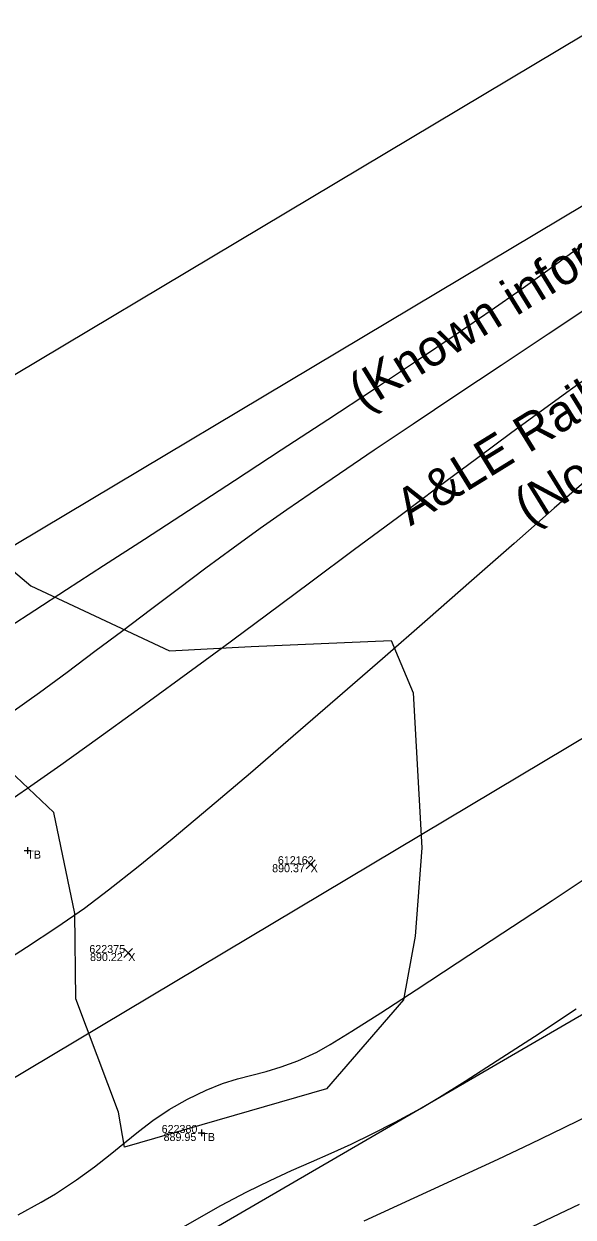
# Model space of a CAD drawing. Extents: x 1957117 to 1971063, y 701601 to 715861.
# Drawn here: x 1965162.5 to 1965186.5, y 708853.6 to 708905.8 of the extents above; entities that cross this region are included whole.
import ezdxf

# ---------------------------------------------------------------- set-up
doc = ezdxf.new("R2010")
doc.units = 0
for name, color, linetype in [('AP_X_Lights', 7, 'Continuous'), ('DT_X_Contour_Major', 7, 'Continuous'), ('DT_X_Contour_Minor', 7, 'Continuous'), ('GE_X_CL_20', 7, 'Continuous'), ('PV_P_Drive', 7, 'Continuous'), ('PV_P_Shoulder', 7, 'Continuous'), ('RS_Raster1', 7, 'Continuous'), ('RW_X_Esmt_RR', 7, 'Continuous'), ('RW_X_Fee_RW', 7, 'Continuous'), ('RW_X_Text', 7, 'Continuous'), ('SC_Scratch1', 7, 'Continuous'), ('SC_Shading5', 7, 'Continuous'), ('VG_X_Tree_Line_Rt', 7, 'Continuous')]:
    doc.layers.add(name, color=color, linetype=linetype)

msp = doc.modelspace()

# ---------------------------------------------------------------- linework, layer by layer
at = {"layer": 'AP_X_Lights'}
for p, q in [((1965174.854, 708868.885), (1965175.242, 708869.275)), ((1965174.854, 708869.275), (1965175.242, 708868.885)), ((1965166.876, 708865.001), (1965167.264, 708865.391)), ((1965166.876, 708865.391), (1965167.264, 708865.001))]:
    msp.add_line(p, q, dxfattribs=at)
at = {"layer": 'DT_X_Contour_Major'}
for points in [[(1965187.325, 708886.066), (1965185.7, 708884.645), (1965183.941, 708883.103), (1965182.08, 708881.47), (1965180.151, 708879.779), (1965178.187, 708878.061), (1965176.22, 708876.348), (1965174.284, 708874.672), (1965172.411, 708873.063), (1965170.634, 708871.554), (1965168.987, 708870.176), (1965167.502, 708868.961), (1965166.212, 708867.94), (1965165.151, 708867.145), (1965163.949, 708866.309), (1965162.628, 708865.437), (1965161.209, 708864.535)], [(1965187.325, 708886.066), (1965185.7, 708884.645), (1965183.941, 708883.103), (1965182.08, 708881.47), (1965180.151, 708879.779), (1965178.187, 708878.061), (1965176.22, 708876.348), (1965174.284, 708874.672), (1965172.411, 708873.063), (1965170.634, 708871.554), (1965168.987, 708870.176), (1965167.502, 708868.961), (1965166.212, 708867.94), (1965165.151, 708867.145), (1965163.949, 708866.309), (1965162.628, 708865.437), (1965161.209, 708864.535)], [(1965162.262, 708853.748), (1965163.264, 708854.309), (1965163.888, 708854.675), (1965164.808, 708855.279), (1965165.59, 708855.849), (1965166.274, 708856.39), (1965166.902, 708856.905), (1965167.514, 708857.4), (1965168.152, 708857.88), (1965168.855, 708858.35), (1965169.665, 708858.813), (1965170.481, 708859.207), (1965171.2, 708859.488), (1965171.853, 708859.693), (1965172.475, 708859.859), (1965173.099, 708860.023), (1965173.757, 708860.22), (1965174.484, 708860.489), (1965175.312, 708860.866), (1965175.901, 708861.198), (1965176.849, 708861.781), (1965178.117, 708862.589), (1965179.667, 708863.592), (1965181.459, 708864.763), (1965183.452, 708866.074), (1965185.61, 708867.498), (1965187.89, 708869.006)], [(1965162.262, 708853.748), (1965163.264, 708854.309), (1965163.888, 708854.675), (1965164.808, 708855.279), (1965165.59, 708855.849), (1965166.274, 708856.39), (1965166.902, 708856.905), (1965167.514, 708857.4), (1965168.152, 708857.88), (1965168.855, 708858.35), (1965169.665, 708858.813), (1965170.481, 708859.207), (1965171.2, 708859.488), (1965171.853, 708859.693), (1965172.475, 708859.859), (1965173.099, 708860.023), (1965173.757, 708860.22), (1965174.484, 708860.489), (1965175.312, 708860.866), (1965175.901, 708861.198), (1965176.849, 708861.781), (1965178.117, 708862.589), (1965179.667, 708863.592), (1965181.459, 708864.763), (1965183.452, 708866.074), (1965185.61, 708867.498), (1965187.89, 708869.006)]]:
    msp.add_lwpolyline(points, dxfattribs=at)
at = {"layer": 'DT_X_Contour_Minor'}
for points in [[(1965161.867, 708879.465), (1965162.984, 708880.19), (1965164.374, 708881.09), (1965165.989, 708882.136), (1965167.782, 708883.297), (1965169.707, 708884.546), (1965171.717, 708885.854), (1965173.765, 708887.191), (1965175.805, 708888.528), (1965177.79, 708889.836), (1965179.673, 708891.087), (1965181.408, 708892.252), (1965182.948, 708893.3), (1965184.246, 708894.205), (1965185.255, 708894.935), (1965186.419, 708895.788), (1965187.636, 708896.656)], [(1965161.867, 708879.465), (1965162.984, 708880.19), (1965164.374, 708881.09), (1965165.989, 708882.136), (1965167.782, 708883.297), (1965169.707, 708884.546), (1965171.717, 708885.854), (1965173.765, 708887.191), (1965175.805, 708888.528), (1965177.79, 708889.836), (1965179.673, 708891.087), (1965181.408, 708892.252), (1965182.948, 708893.3), (1965184.246, 708894.205), (1965185.255, 708894.935), (1965186.419, 708895.788), (1965187.636, 708896.656)], [(1965187.518, 708893.638), (1965185.428, 708892.254), (1965183.375, 708890.889), (1965181.398, 708889.571), (1965179.534, 708888.325), (1965177.824, 708887.176), (1965176.307, 708886.152), (1965175.022, 708885.277), (1965174.007, 708884.579), (1965172.843, 708883.757), (1965171.662, 708882.901), (1965170.467, 708882.02), (1965169.262, 708881.12), (1965168.05, 708880.207), (1965166.833, 708879.29), (1965165.615, 708878.374), (1965164.399, 708877.467), (1965163.189, 708876.575), (1965161.986, 708875.707)], [(1965187.518, 708893.638), (1965185.428, 708892.254), (1965183.375, 708890.889), (1965181.398, 708889.571), (1965179.534, 708888.325), (1965177.824, 708887.176), (1965176.307, 708886.152), (1965175.022, 708885.277), (1965174.007, 708884.579), (1965172.843, 708883.757), (1965171.662, 708882.901), (1965170.467, 708882.02), (1965169.262, 708881.12), (1965168.05, 708880.207), (1965166.833, 708879.29), (1965165.615, 708878.374), (1965164.399, 708877.467), (1965163.189, 708876.575), (1965161.986, 708875.707)], [(1965187.38, 708890.504), (1965186.417, 708889.822), (1965185.232, 708888.964), (1965183.852, 708887.952), (1965182.308, 708886.81), (1965180.627, 708885.562), (1965178.839, 708884.231), (1965176.972, 708882.84), (1965175.056, 708881.413), (1965173.118, 708879.974), (1965171.188, 708878.545), (1965169.295, 708877.151), (1965167.467, 708875.814), (1965165.734, 708874.559), (1965164.123, 708873.408), (1965162.664, 708872.386), (1965161.386, 708871.515)], [(1965187.38, 708890.504), (1965186.417, 708889.822), (1965185.232, 708888.964), (1965183.852, 708887.952), (1965182.308, 708886.81), (1965180.627, 708885.562), (1965178.839, 708884.231), (1965176.972, 708882.84), (1965175.056, 708881.413), (1965173.118, 708879.974), (1965171.188, 708878.545), (1965169.295, 708877.151), (1965167.467, 708875.814), (1965165.734, 708874.559), (1965164.123, 708873.408), (1965162.664, 708872.386), (1965161.386, 708871.515)], [(1965168.98, 708852.94), (1965170.269, 708853.683), (1965171.119, 708854.157), (1965172.264, 708854.755), (1965173.285, 708855.254), (1965174.214, 708855.684), (1965175.089, 708856.073), (1965175.945, 708856.45), (1965176.816, 708856.845), (1965177.739, 708857.285), (1965178.75, 708857.8), (1965179.883, 708858.419), (1965180.69, 708858.898), (1965181.808, 708859.598), (1965183.202, 708860.491), (1965184.833, 708861.552), (1965186.665, 708862.754)], [(1965168.98, 708852.94), (1965170.269, 708853.683), (1965171.119, 708854.157), (1965172.264, 708854.755), (1965173.285, 708855.254), (1965174.214, 708855.684), (1965175.089, 708856.073), (1965175.945, 708856.45), (1965176.816, 708856.845), (1965177.739, 708857.285), (1965178.75, 708857.8), (1965179.883, 708858.419), (1965180.69, 708858.898), (1965181.808, 708859.598), (1965183.202, 708860.491), (1965184.833, 708861.552), (1965186.665, 708862.754)], [(1965187.459, 708858.212), (1965186.093, 708857.533), (1965184.68, 708856.852), (1965183.235, 708856.172), (1965181.769, 708855.493), (1965180.295, 708854.815), (1965178.827, 708854.14), (1965177.377, 708853.467)], [(1965187.459, 708858.212), (1965186.093, 708857.533), (1965184.68, 708856.852), (1965183.235, 708856.172), (1965181.769, 708855.493), (1965180.295, 708854.815), (1965178.827, 708854.14), (1965177.377, 708853.467)], [(1965186.794, 708854.198), (1965184.735, 708853.228)], [(1965186.794, 708854.198), (1965184.735, 708853.228)]]:
    msp.add_lwpolyline(points, dxfattribs=at)
at = {"layer": 'GE_X_CL_20'}
msp.add_lwpolyline([(1965471.342, 709044.427), (1965160.488, 708858.791)], dxfattribs=at)
at = {"layer": 'PV_P_Drive'}
for p, q in [((1965162.515, 708869.675), (1965162.807, 708869.675)), ((1965162.661, 708869.821), (1965162.661, 708869.529)), ((1965162.661, 708869.675), (1965162.661, 708869.675)), ((1965170.268, 708857.475), (1965170.268, 708857.183)), ((1965170.122, 708857.329), (1965170.414, 708857.329)), ((1965170.268, 708857.329), (1965170.268, 708857.329))]:
    msp.add_line(p, q, dxfattribs=at)
at = {"layer": 'RW_X_Esmt_RR'}
for points in [[(1965146.893, 708881.416), (1965457.748, 709067.051)], [(1965150.233, 708875.963), (1965461.088, 709061.598)]]:
    msp.add_lwpolyline(points, dxfattribs=at)
at = {"layer": 'RW_X_Fee_RW'}
msp.add_lwpolyline([(1963881.046, 707276.431), (1964172.578, 707701.964), (1964668.324, 708419.582), (1964735.207, 708501.875), (1964966.496, 708718.802), (1965107.468, 708816.338), (1965585.552, 709094.216), (1966091.861, 709326.705), (1966247.281, 709386.816), (1966633.174, 709551.737), (1966943.202, 709670.565), (1967172.032, 709812.662), (1967935.697, 710373.174), (1968346.714, 710683.963), (1968484.345, 710796.182), (1968743.632, 711067.038), (1968903.937, 711275.819), (1969041.222, 711501.316), (1969638.166, 712572.015), (1970019.077, 713196.718)], dxfattribs=at)
at = {"layer": 'SC_Shading5'}
for points in [[(1963589.678, 706586.994), (1963626.625, 706689.548), (1963651.76, 706746.832), (1963668.09, 706778.596), (1963682.768, 706805.402), (1963734.424, 706911.594), (1963826.849, 707116.717), (1963877.258, 707215.645), (1963964.981, 707354.472), (1964070.526, 707509.355), (1964132.574, 707601.994), (1964163.9, 707642.169), (1964191.2, 707685.167), (1964278.98, 707807.131), (1964326.11, 707874.364), (1964396.427, 707968.962), (1964508.519, 708133.679), (1964655.588, 708336.552), (1964745.319, 708429.172), (1964840.327, 708522.317), (1964988.178, 708660.245), (1965089.796, 708739.041), (1965251.743, 708835.216), (1965415.807, 708922.048), (1965866.2, 709149.38), (1966173.543, 709294.131), (1966283.627, 709338.196), (1966534.003, 709419.214), (1966689.084, 709471.266), (1967008.468, 709641.817), (1967166.677, 709750.124), (1967422.113, 709931.083), (1967818.707, 710198.831), (1968187.021, 710459.852), (1968360.589, 710592.493), (1968496.543, 710707.847), (1968606.427, 710809.378), (1968733.391, 710937.091), (1968807.28, 711025.4), (1968843.008, 711077.094), (1968863.233, 711106.099), (1968909.747, 711171.311), (1968974.133, 711279.559), (1969130.932, 711546.915), (1969247.433, 711744.686), (1969402.714, 712016.424), (1969505.287, 712191.789), (1969666.311, 712460.805), (1969771.586, 712639.896), (1969880.058, 712820.917), (1969964.994, 712955.706), (1969990.005, 713000.084), (1970030.065, 713068.479)], [(1963609.915, 706579.703), (1963646.615, 706681.572), (1963671.193, 706737.585), (1963687.092, 706768.511), (1963701.884, 706795.526), (1963753.906, 706902.469), (1963846.249, 707107.41), (1963895.973, 707204.994), (1963982.966, 707342.667), (1964088.35, 707497.312), (1964150.015, 707589.379), (1964181.502, 707629.761), (1964209.024, 707673.109), (1964296.517, 707794.674), (1964343.552, 707861.772), (1964413.958, 707956.489), (1964526.123, 708121.313), (1964672.104, 708322.686), (1964760.576, 708414.006), (1964855.195, 708506.77), (1965002.134, 708643.847), (1965101.925, 708721.226), (1965262.272, 708816.451), (1965425.685, 708902.939), (1965875.63, 709130.044), (1966182.13, 709274.398), (1966290.944, 709317.954), (1966540.737, 709398.785), (1966697.632, 709451.445), (1967019.644, 709623.399), (1967178.971, 709732.471), (1967434.35, 709913.39), (1967830.945, 710181.14), (1968199.774, 710442.525), (1968374.086, 710575.735), (1968510.806, 710691.739), (1968621.36, 710793.889), (1968749.296, 710922.58), (1968824.413, 711012.355), (1968860.678, 711064.827), (1968880.812, 711093.701), (1968927.778, 711159.547), (1968992.655, 711268.62), (1969149.476, 711536.015), (1969266.039, 711733.891), (1969421.336, 712005.657), (1969523.8, 712180.835), (1969684.812, 712449.831), (1969790.084, 712628.917), (1969898.385, 712809.653), (1969983.474, 712944.685), (1970008.657, 712989.367), (1970048.626, 713057.607)]]:
    msp.add_spline(points, degree=3, dxfattribs=at)
at = {"layer": 'VG_X_Tree_Line_Rt'}
msp.add_lwpolyline([(1965157.973, 708885.336), (1965162.812, 708881.248), (1965168.877, 708878.407), (1965172.449, 708878.601), (1965178.57, 708878.862), (1965179.536, 708876.579), (1965179.912, 708869.792), (1965179.613, 708865.927), (1965179.114, 708863.153), (1965175.734, 708859.266), (1965166.907, 708856.703), (1965166.642, 708858.235), (1965164.772, 708863.199), (1965164.729, 708866.928), (1965163.824, 708871.338), (1965159.931, 708875.021)], dxfattribs=at)

# ---------------------------------------------------------------- texts
at = {"layer": 'PV_P_Shoulder'}
for s, p in [('890.37', (1965173.364, 708868.73)), ('890.22', (1965165.4, 708864.846)), ('889.95', (1965168.617, 708856.979))]:
    msp.add_text(s, height=0.35, dxfattribs=at).set_placement(p)
at = {"layer": 'RS_Raster1'}
for s, p in [('612162', (1965173.615, 708869.08)), ('622375', (1965165.37, 708865.196)), ('622380', (1965168.532, 708857.329))]:
    msp.add_text(s, height=0.35, dxfattribs=at).set_placement(p)
at = {"layer": 'RW_X_Text'}
for s, p in [('(Known information on RR acquiring interest.)', (1965177.361, 708888.909)), ('A&LE Railway Secy Record P171-A: Year 1873', (1965179.408, 708883.842)), ("(No Deed Found at Recorder's Office.)", (1965184.595, 708883.875))]:
    msp.add_text(s, height=1.6, rotation=31.6651, dxfattribs=at).set_placement(p)
at = {"layer": 'SC_Scratch1'}
for s, p in [('TB', (1965162.661, 708869.325)), ('X', (1965175.048, 708868.73)), ('X', (1965167.07, 708864.846)), ('TB', (1965170.268, 708856.979))]:
    msp.add_text(s, height=0.35, dxfattribs=at).set_placement(p)

doc.saveas('drawing.dxf')
